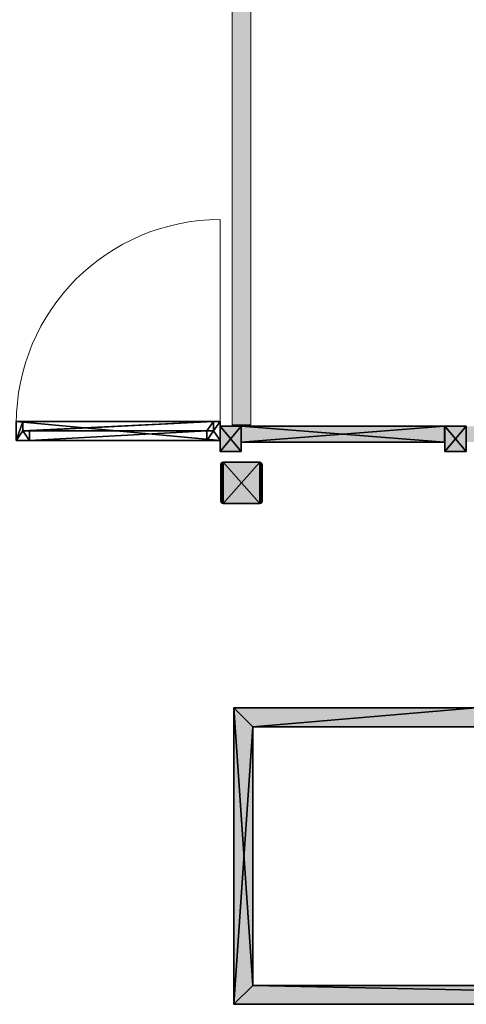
# Model space of a CAD drawing. Header units: inches. Extents: x 15 to 546804, y -66 to 267312.
# Tile 454 of 478: x 462282 to 464664, y 131266 to 136516. Entities that reach past the tile are written whole.
import ezdxf

# ---------------------------------------------------------------- set-up
doc = ezdxf.new("R2010")
doc.units = ezdxf.units.IN
doc.header["$MEASUREMENT"] = 0
doc.layers.add('A-0250-PROFIEL', color=7, linetype='Continuous')

msp = doc.modelspace()

# ---------------------------------------------------------------- hatches: boundary and pattern name
at = {"lineweight": 20}
h = msp.add_hatch(color=7, dxfattribs=at)
h.dxf.hatch_style = 1
h.paths.add_polyline_path([(463415.1, 134355.7), (463515.1, 134355.7), (463515.1, 140205.7), (463415.1, 140205.7)])
h = msp.add_hatch(color=7, dxfattribs=at)
h.dxf.hatch_style = 1
h.paths.add_polyline_path([(465809.9, 134348.2), (464665.9, 134348.2), (464665.9, 134263.2), (465809.9, 134263.2)])
h.paths.add_polyline_path([(464548.4, 134348.2), (463463.6, 134348.2), (463463.6, 134263.2), (464548.4, 134263.2)])
h.paths.add_polyline_path([(465922.7, 134348.2), (465809.9, 134348.2), (465809.9, 134213.2), (465922.7, 134213.2)])
h.paths.add_polyline_path([(463463.6, 134348.2), (463350.7, 134348.2), (463350.7, 134272.7), (463350.7, 134213.2), (463463.6, 134213.2)])
h = msp.add_hatch(color=7, dxfattribs=at)
h.dxf.hatch_style = 1
h.paths.add_polyline_path([(464662.8, 134348.2), (464550, 134348.2), (464550, 134213.2), (464662.8, 134213.2)])
h = msp.add_hatch(color=7, dxfattribs=at)
h.dxf.hatch_style = 1
h.paths.add_polyline_path([(463575.1, 134143.8), (463573.5, 134149.8), (463569.1, 134154.2), (463563.1, 134155.8), (463367.1, 134155.8), (463361.1, 134154.2), (463356.7, 134149.8), (463355.1, 134143.8), (463355.1, 133947.8), (463356.7, 133941.8), (463361.1, 133937.4), (463367.1, 133935.8), (463563.1, 133935.8), (463569.1, 133937.4), (463573.5, 133941.8), (463575.1, 133947.8)])
h = msp.add_hatch(color=7, dxfattribs=at)
h.dxf.hatch_style = 1
h.paths.add_polyline_path([(468315.1, 132845.7), (465815.1, 132845.7), (465815.1, 132745.7), (465915.1, 132745.7), (466865.1, 132745.7), (466865.1, 132732.7), (466965.1, 132732.7), (466965.1, 132745.7), (468215.1, 132745.7), (468215.1, 132732.7), (468315.1, 132732.7)], flags=17)
h.paths.add_polyline_path([(468315.1, 131803.7), (468215.1, 131803.7), (468215.1, 131365.7), (466965.1, 131365.7), (466865.1, 131365.7), (465915.1, 131365.7), (465815.1, 131365.7), (463525.1, 131365.7), (463525.1, 132745.7), (464715.1, 132745.7), (464715.1, 132845.7), (463425.1, 132845.7), (463425.1, 131265.7), (468315.1, 131265.7)])
h.paths.add_polyline_path([(465915.1, 132745.7), (465815.1, 132745.7), (465815.1, 131365.7), (465915.1, 131365.7)], flags=17)
h.paths.add_polyline_path([(466965.1, 131720.7), (466865.1, 131720.7), (466865.1, 131365.7), (466965.1, 131365.7)], flags=17)

# ---------------------------------------------------------------- linework, layer by layer
at = {"color": 7, "lineweight": 20}
for p, q in [((463415.1, 140205.7, 300), (463415.1, 134355.7, 300)), ((463415.1, 140205.7, 3500), (463415.1, 134355.7, 3500)), ((463515.1, 134355.7, 300), (463515.1, 140205.7, 300)), ((463515.1, 134355.7, 3500), (463515.1, 140205.7, 3500)), ((463350.7, 134362.7, 4100), (463350.7, 135449.1, 4100)), ((463415.1, 134355.7, 300), (463515.1, 134355.7, 300)), ((463415.1, 134355.7, 3500), (463515.1, 134355.7, 3500)), ((463415.1, 134355.7, 300), (463415.1, 134355.7, 3500)), ((463515.1, 134355.7, 300), (463515.1, 134355.7, 3500))]:
    msp.add_line(p, q, dxfattribs=at)
at = {"color": 7}
for p, q in [((462299.3, 134372.7, 6130), (462264.3, 134372.7, 6130)), ((462264.3, 134372.7, 6200), (463350.7, 134372.7, 6200)), ((462299.3, 134322.7, 6130), (462299.3, 134372.7, 6130)), ((462299.3, 134372.7, 6130), (462299.3, 134372.7, 6165)), ((462299.3, 134372.7, 6165), (463315.7, 134372.7, 6165)), ((462299.3, 134322.7, 6165), (462299.3, 134372.7, 6165)), ((463350.7, 134372.7, 6130), (463315.7, 134372.7, 6130)), ((463315.7, 134322.7, 6130), (463315.7, 134372.7, 6130)), ((463315.7, 134372.7, 6165), (463315.7, 134372.7, 6130)), ((463315.7, 134322.7, 6165), (463315.7, 134372.7, 6165)), ((463350.7, 134372.7, 6200), (463350.7, 134372.7, 6130)), ((463350.7, 134272.7, 6130), (463350.7, 134372.7, 6130)), ((463350.7, 134272.7, 6200), (463350.7, 134372.7, 6200)), ((463350.7, 134348.2, 7000), (463463.6, 134348.2, 7000)), ((463350.7, 134213.2, 7000), (463350.7, 134348.2, 7000)), ((463350.7, 134348.2, 3800), (463350.7, 134348.2, 7000)), ((463350.7, 134213.2, 3800), (463350.7, 134348.2, 3800)), ((463350.7, 134348.2, 3800), (463463.6, 134348.2, 3800)), ((463463.6, 134263.2, 6430), (463463.6, 134348.2, 6430)), ((463463.6, 134348.2, 6430), (464548.4, 134348.2, 6430)), ((463463.6, 134263.2, 6500), (463463.6, 134348.2, 6500)), ((463463.6, 134348.2, 6500), (464548.4, 134348.2, 6500)), ((463463.6, 134348.2, 6500), (463463.6, 134348.2, 6430)), ((463463.6, 134263.2, 6180), (463463.6, 134348.2, 6180)), ((463463.6, 134348.2, 6180), (464548.4, 134348.2, 6180)), ((463463.6, 134263.2, 6200), (463463.6, 134348.2, 6200)), ((463463.6, 134348.2, 6200), (464548.4, 134348.2, 6200)), ((463463.6, 134348.2, 6200), (463463.6, 134348.2, 6180)), ((463463.6, 134348.2, 6180), (464548.4, 134348.2, 6180)), ((463463.6, 134263.2, 6180), (463463.6, 134348.2, 6180)), ((463463.6, 134348.2, 3800), (463463.6, 134348.2, 6180)), ((463463.6, 134263.2, 3800), (463463.6, 134348.2, 3800)), ((463463.6, 134348.2, 3800), (464548.4, 134348.2, 3800)), ((463463.6, 134348.2, 7000), (463463.6, 134213.2, 7000)), ((463463.6, 134348.2, 3800), (463463.6, 134213.2, 3800)), ((463463.6, 134348.2, 3800), (463463.6, 134348.2, 7000)), ((464548.4, 134348.2, 6430), (464548.4, 134263.2, 6430)), ((464548.4, 134348.2, 6500), (464548.4, 134263.2, 6500)), ((464548.4, 134348.2, 6500), (464548.4, 134348.2, 6430)), ((464548.4, 134348.2, 6180), (464548.4, 134263.2, 6180)), ((464548.4, 134348.2, 6200), (464548.4, 134263.2, 6200)), ((464548.4, 134348.2, 6200), (464548.4, 134348.2, 6180)), ((464548.4, 134348.2, 6180), (464548.4, 134263.2, 6180)), ((464548.4, 134348.2, 3800), (464548.4, 134348.2, 6180)), ((464548.4, 134348.2, 3800), (464548.4, 134263.2, 3800)), ((464550, 134348.2, 7000), (464662.8, 134348.2, 7000)), ((464550, 134213.2, 7000), (464550, 134348.2, 7000)), ((464550, 134348.2, 3800), (464550, 134348.2, 7000)), ((464550, 134213.2, 3800), (464550, 134348.2, 3800)), ((464550, 134348.2, 3800), (464662.8, 134348.2, 3800)), ((464662.8, 134348.2, 7000), (464662.8, 134213.2, 7000)), ((464662.8, 134348.2, 3800), (464662.8, 134213.2, 3800)), ((464662.8, 134348.2, 3800), (464662.8, 134348.2, 7000)), ((462299.3, 134322.7, 6130), (462299.3, 134322.7, 6165)), ((462334.3, 134322.7, 6130), (462299.3, 134322.7, 6130)), ((462334.3, 134322.7, 6165), (462299.3, 134322.7, 6165)), ((462334.3, 134272.7, 6130), (462334.3, 134322.7, 6130)), ((462334.3, 134322.7, 6130), (463280.7, 134322.7, 6130)), ((462334.3, 134322.7, 6165), (463280.7, 134322.7, 6165)), ((462334.3, 134322.7, 6130), (462334.3, 134322.7, 6165)), ((463280.7, 134272.7, 6130), (463280.7, 134322.7, 6130)), ((463280.7, 134322.7, 6130), (463315.7, 134322.7, 6130)), ((463280.7, 134322.7, 6165), (463315.7, 134322.7, 6165)), ((463280.7, 134322.7, 6130), (463280.7, 134322.7, 6165)), ((463315.7, 134322.7, 6165), (463315.7, 134322.7, 6130)), ((462334.3, 134272.7, 6130), (462264.3, 134272.7, 6130)), ((462264.3, 134272.7, 6200), (463350.7, 134272.7, 6200)), ((462334.3, 134272.7, 6130), (463280.7, 134272.7, 6130)), ((463350.7, 134272.7, 6130), (463280.7, 134272.7, 6130)), ((463350.7, 134272.7, 6200), (463350.7, 134272.7, 6130)), ((464548.4, 134263.2, 6430), (463463.6, 134263.2, 6430)), ((464548.4, 134263.2, 6500), (463463.6, 134263.2, 6500)), ((463463.6, 134263.2, 6500), (463463.6, 134263.2, 6430)), ((464548.4, 134263.2, 6180), (463463.6, 134263.2, 6180)), ((464548.4, 134263.2, 6200), (463463.6, 134263.2, 6200)), ((463463.6, 134263.2, 6200), (463463.6, 134263.2, 6180)), ((464548.4, 134263.2, 6180), (463463.6, 134263.2, 6180)), ((463463.6, 134263.2, 3800), (463463.6, 134263.2, 6180)), ((464548.4, 134263.2, 3800), (463463.6, 134263.2, 3800)), ((464548.4, 134263.2, 6500), (464548.4, 134263.2, 6430)), ((464548.4, 134263.2, 6200), (464548.4, 134263.2, 6180)), ((464548.4, 134263.2, 3800), (464548.4, 134263.2, 6180)), ((463463.6, 134213.2, 7000), (463350.7, 134213.2, 7000)), ((463350.7, 134213.2, 3800), (463350.7, 134213.2, 7000)), ((463463.6, 134213.2, 3800), (463350.7, 134213.2, 3800)), ((463463.6, 134213.2, 3800), (463463.6, 134213.2, 7000)), ((464662.8, 134213.2, 7000), (464550, 134213.2, 7000)), ((464550, 134213.2, 3800), (464550, 134213.2, 7000)), ((464662.8, 134213.2, 3800), (464550, 134213.2, 3800)), ((464662.8, 134213.2, 3800), (464662.8, 134213.2, 7000)), ((463425.1, 132845.7, 300), (463425.1, 131265.7, 300)), ((463425.1, 132845.7, 300), (464715.1, 132845.7, 300)), ((463425.1, 132845.7, 3500), (463425.1, 131265.7, 3500)), ((463425.1, 132845.7, 3500), (464715.1, 132845.7, 3500)), ((463425.1, 132845.7, 300), (463425.1, 132845.7, 3500)), ((464715.1, 132745.7, 300), (463525.1, 132745.7, 300)), ((463525.1, 131365.7, 300), (463525.1, 132745.7, 300)), ((463525.1, 131365.7, 3500), (463525.1, 132745.7, 3500)), ((464715.1, 132745.7, 3500), (463525.1, 132745.7, 3500)), ((463525.1, 132745.7, 300), (463525.1, 132745.7, 3500)), ((465815.1, 131365.7, 300), (463525.1, 131365.7, 300)), ((465815.1, 131365.7, 3500), (463525.1, 131365.7, 3500)), ((463525.1, 131365.7, 300), (463525.1, 131365.7, 3500)), ((463425.1, 131265.7, 300), (468315.1, 131265.7, 300)), ((463425.1, 131265.7, 3500), (468315.1, 131265.7, 3500)), ((463425.1, 131265.7, 300), (463425.1, 131265.7, 3500))]:
    msp.add_line(p, q, dxfattribs=at)
at = {"color": 7, "lineweight": 20, "extrusion": (0, 0, -1)}
msp.add_ellipse((463350.7, 134362.7, 4100), major_axis=(0, 1087.1), ratio=0.999391, start_param=-1.570796, end_param=0, dxfattribs=at)
at = {"color": 7, "lineweight": 20, "invisible_edges": 1}
for points in [[(463415.1, 140205.7, 3500), (463415.1, 134355.7, 300), (463415.1, 134355.7, 3500)], [(463415.1, 134355.7, 300), (463415.1, 140205.7, 3500), (463415.1, 140205.7, 300)], [(463515.1, 134355.7, 3500), (463415.1, 140205.7, 3500), (463415.1, 134355.7, 3500)], [(463415.1, 140205.7, 3500), (463515.1, 134355.7, 3500), (463515.1, 140205.7, 3500)], [(463515.1, 140205.7, 300), (463415.1, 134355.7, 300), (463415.1, 140205.7, 300)], [(463415.1, 134355.7, 300), (463515.1, 140205.7, 300), (463515.1, 134355.7, 300)], [(463515.1, 140205.7, 300), (463515.1, 134355.7, 3500), (463515.1, 134355.7, 300)], [(463515.1, 134355.7, 3500), (463515.1, 140205.7, 300), (463515.1, 140205.7, 3500)], [(463515.1, 134355.7, 3500), (463415.1, 134355.7, 300), (463515.1, 134355.7, 300)], [(463415.1, 134355.7, 300), (463515.1, 134355.7, 3500), (463415.1, 134355.7, 3500)]]:
    msp.add_3dface(points, dxfattribs=at)
at = {"layer": 'A-0250-PROFIEL', "color": 7}
for p, q in [((463355.1, 134143.7, 300), (463356.7, 134149.7, 300)), ((463355.1, 134143.7, 7300), (463356.7, 134149.7, 7300)), ((463355.1, 133947.7, 300), (463355.1, 134143.7, 300)), ((463355.1, 133947.7, 7300), (463355.1, 134143.7, 7300)), ((463355.1, 134143.7, 300), (463355.1, 134143.7, 7300)), ((463356.7, 134149.7, 300), (463361.1, 134154.1, 300)), ((463356.7, 134149.7, 7300), (463361.1, 134154.1, 7300)), ((463356.7, 134149.7, 300), (463356.7, 134149.7, 7300)), ((463361.1, 134154.1, 300), (463367.1, 134155.7, 300)), ((463361.1, 134154.1, 7300), (463367.1, 134155.7, 7300)), ((463361.1, 134154.1, 300), (463361.1, 134154.1, 7300)), ((463367.1, 134155.7, 300), (463563.1, 134155.7, 300)), ((463367.1, 134155.7, 7300), (463563.1, 134155.7, 7300)), ((463367.1, 134155.7, 300), (463367.1, 134155.7, 7300)), ((463563.1, 134155.7, 300), (463569.1, 134154.1, 300)), ((463563.1, 134155.7, 7300), (463569.1, 134154.1, 7300)), ((463563.1, 134155.7, 300), (463563.1, 134155.7, 7300)), ((463569.1, 134154.1, 300), (463573.5, 134149.7, 300)), ((463569.1, 134154.1, 7300), (463573.5, 134149.7, 7300)), ((463569.1, 134154.1, 300), (463569.1, 134154.1, 7300)), ((463573.5, 134149.7, 300), (463575.1, 134143.7, 300)), ((463573.5, 134149.7, 7300), (463575.1, 134143.7, 7300)), ((463573.5, 134149.7, 300), (463573.5, 134149.7, 7300)), ((463575.1, 134143.7, 300), (463575.1, 133947.7, 300)), ((463575.1, 134143.7, 7300), (463575.1, 133947.7, 7300)), ((463575.1, 134143.7, 300), (463575.1, 134143.7, 7300)), ((463356.7, 133941.7, 300), (463355.1, 133947.7, 300)), ((463356.7, 133941.7, 7300), (463355.1, 133947.7, 7300)), ((463355.1, 133947.7, 300), (463355.1, 133947.7, 7300)), ((463361.1, 133937.3, 300), (463356.7, 133941.7, 300)), ((463361.1, 133937.3, 7300), (463356.7, 133941.7, 7300)), ((463356.7, 133941.7, 300), (463356.7, 133941.7, 7300)), ((463367.1, 133935.7, 300), (463361.1, 133937.3, 300)), ((463367.1, 133935.7, 7300), (463361.1, 133937.3, 7300)), ((463361.1, 133937.3, 300), (463361.1, 133937.3, 7300)), ((463563.1, 133935.7, 300), (463367.1, 133935.7, 300)), ((463563.1, 133935.7, 7300), (463367.1, 133935.7, 7300)), ((463367.1, 133935.7, 300), (463367.1, 133935.7, 7300)), ((463569.1, 133937.3, 300), (463563.1, 133935.7, 300)), ((463569.1, 133937.3, 7300), (463563.1, 133935.7, 7300)), ((463563.1, 133935.7, 300), (463563.1, 133935.7, 7300)), ((463573.5, 133941.7, 300), (463569.1, 133937.3, 300)), ((463573.5, 133941.7, 7300), (463569.1, 133937.3, 7300)), ((463569.1, 133937.3, 300), (463569.1, 133937.3, 7300)), ((463575.1, 133947.7, 300), (463573.5, 133941.7, 300)), ((463575.1, 133947.7, 7300), (463573.5, 133941.7, 7300)), ((463573.5, 133941.7, 300), (463573.5, 133941.7, 7300)), ((463575.1, 133947.7, 300), (463575.1, 133947.7, 7300))]:
    msp.add_line(p, q, dxfattribs=at)

# ---------------------------------------------------------------- meshes
at = {"color": 7}
mesh = msp.add_polyface(dxfattribs=at)
corners = [(462264.3, 134372.7, 6200), (462299.3, 134372.7, 6130), (462264.3, 134372.7, 6130), (462299.3, 134372.7, 6165), (463315.7, 134372.7, 6165), (463350.7, 134372.7, 6130), (463315.7, 134372.7, 6130), (463350.7, 134372.7, 6200)]
mesh.append_faces([[corners[k] for k in face] for face in [(0, 1, 2), (4, 5, 6)]], dxfattribs={"vtx0": -1, "color": 7})
mesh.append_faces([[corners[k] for k in face] for face in [(1, 0, 3), (3, 0, 4), (5, 4, 7), (7, 4, 0)]], dxfattribs={"vtx0": -1, "vtx1": -1, "color": 7})
mesh = msp.add_polyface(dxfattribs=at)
corners = [(462299.3, 134372.7, 6130), (462264.3, 134272.7, 6130), (462264.3, 134372.7, 6130), (462299.3, 134322.7, 6130), (462334.3, 134272.7, 6130), (462334.3, 134322.7, 6130)]
mesh.append_faces([[corners[k] for k in face] for face in [(0, 1, 2), (4, 3, 5)]], dxfattribs={"vtx0": -1, "color": 7})
mesh.append_faces([[corners[k] for k in face] for face in [(1, 3, 4)]], dxfattribs={"vtx0": -1, "vtx1": -1, "color": 7})
mesh.append_faces([[corners[k] for k in face] for face in [(1, 0, 3)]], dxfattribs={"vtx0": -1, "vtx2": -1, "color": 7})
mesh = msp.add_polyface(dxfattribs=at)
corners = [(463350.7, 134272.7, 6200), (462264.3, 134372.7, 6200), (462264.3, 134272.7, 6200), (463350.7, 134372.7, 6200)]
mesh.append_faces([[corners[k] for k in face] for face in [(0, 1, 2), (1, 0, 3)]], dxfattribs={"vtx0": -1, "color": 7})
mesh = msp.add_polyface(dxfattribs=at)
corners = [(462299.3, 134372.7, 6130), (462299.3, 134322.7, 6165), (462299.3, 134322.7, 6130), (462299.3, 134372.7, 6165)]
mesh.append_faces([[corners[k] for k in face] for face in [(0, 1, 2), (1, 0, 3)]], dxfattribs={"vtx0": -1, "color": 7})
mesh = msp.add_polyface(dxfattribs=at)
corners = [(463315.7, 134372.7, 6165), (462299.3, 134322.7, 6165), (462299.3, 134372.7, 6165), (462334.3, 134322.7, 6165), (463280.7, 134322.7, 6165), (463315.7, 134322.7, 6165)]
mesh.append_faces([[corners[k] for k in face] for face in [(0, 1, 2), (4, 0, 5)]], dxfattribs={"vtx0": -1, "color": 7})
mesh.append_faces([[corners[k] for k in face] for face in [(1, 0, 3), (3, 0, 4)]], dxfattribs={"vtx0": -1, "vtx1": -1, "color": 7})
mesh = msp.add_polyface(dxfattribs=at)
corners = [(463350.7, 134372.7, 6130), (463315.7, 134322.7, 6130), (463315.7, 134372.7, 6130), (463280.7, 134272.7, 6130), (463280.7, 134322.7, 6130), (463350.7, 134272.7, 6130)]
mesh.append_faces([[corners[k] for k in face] for face in [(0, 1, 2), (1, 3, 4)]], dxfattribs={"vtx0": -1, "color": 7})
mesh.append_faces([[corners[k] for k in face] for face in [(3, 1, 5), (5, 1, 0)]], dxfattribs={"vtx0": -1, "vtx1": -1, "color": 7})
mesh = msp.add_polyface(dxfattribs=at)
corners = [(463315.7, 134372.7, 6165), (463315.7, 134322.7, 6130), (463315.7, 134322.7, 6165), (463315.7, 134372.7, 6130)]
mesh.append_faces([[corners[k] for k in face] for face in [(0, 1, 2), (1, 0, 3)]], dxfattribs={"vtx0": -1, "color": 7})
mesh = msp.add_polyface(dxfattribs=at)
corners = [(463350.7, 134372.7, 6130), (463350.7, 134272.7, 6200), (463350.7, 134272.7, 6130), (463350.7, 134372.7, 6200)]
mesh.append_faces([[corners[k] for k in face] for face in [(0, 1, 2), (1, 0, 3)]], dxfattribs={"vtx0": -1, "color": 7})
mesh = msp.add_polyface(dxfattribs=at)
corners = [(463463.6, 134213.2, 7000), (463350.7, 134348.2, 7000), (463350.7, 134213.2, 7000), (463463.6, 134348.2, 7000)]
mesh.append_faces([[corners[k] for k in face] for face in [(0, 1, 2), (1, 0, 3)]], dxfattribs={"vtx0": -1, "color": 7})
mesh = msp.add_polyface(dxfattribs=at)
corners = [(463350.7, 134348.2, 7000), (463350.7, 134213.2, 3800), (463350.7, 134213.2, 7000), (463350.7, 134348.2, 3800)]
mesh.append_faces([[corners[k] for k in face] for face in [(0, 1, 2), (1, 0, 3)]], dxfattribs={"vtx0": -1, "color": 7})
mesh = msp.add_polyface(dxfattribs=at)
corners = [(463350.7, 134348.2, 7000), (463463.6, 134348.2, 3800), (463350.7, 134348.2, 3800), (463463.6, 134348.2, 7000)]
mesh.append_faces([[corners[k] for k in face] for face in [(0, 1, 2), (1, 0, 3)]], dxfattribs={"vtx0": -1, "color": 7})
mesh = msp.add_polyface(dxfattribs=at)
corners = [(463463.6, 134348.2, 3800), (463350.7, 134213.2, 3800), (463350.7, 134348.2, 3800), (463463.6, 134213.2, 3800)]
mesh.append_faces([[corners[k] for k in face] for face in [(0, 1, 2), (1, 0, 3)]], dxfattribs={"vtx0": -1, "color": 7})
mesh = msp.add_polyface(dxfattribs=at)
corners = [(464548.4, 134348.2, 6430), (463463.6, 134263.2, 6430), (463463.6, 134348.2, 6430), (464548.4, 134263.2, 6430)]
mesh.append_faces([[corners[k] for k in face] for face in [(0, 1, 2), (1, 0, 3)]], dxfattribs={"vtx0": -1, "color": 7})
mesh = msp.add_polyface(dxfattribs=at)
corners = [(464548.4, 134263.2, 6500), (463463.6, 134348.2, 6500), (463463.6, 134263.2, 6500), (464548.4, 134348.2, 6500)]
mesh.append_faces([[corners[k] for k in face] for face in [(0, 1, 2), (1, 0, 3)]], dxfattribs={"vtx0": -1, "color": 7})
mesh = msp.add_polyface(dxfattribs=at)
corners = [(463463.6, 134348.2, 6500), (464548.4, 134348.2, 6430), (463463.6, 134348.2, 6430), (464548.4, 134348.2, 6500)]
mesh.append_faces([[corners[k] for k in face] for face in [(0, 1, 2), (1, 0, 3)]], dxfattribs={"vtx0": -1, "color": 7})
mesh = msp.add_polyface(dxfattribs=at)
corners = [(463463.6, 134348.2, 6500), (463463.6, 134263.2, 6430), (463463.6, 134263.2, 6500), (463463.6, 134348.2, 6430)]
mesh.append_faces([[corners[k] for k in face] for face in [(0, 1, 2), (1, 0, 3)]], dxfattribs={"vtx0": -1, "color": 7})
mesh = msp.add_polyface(dxfattribs=at)
corners = [(464548.4, 134348.2, 6180), (463463.6, 134263.2, 6180), (463463.6, 134348.2, 6180), (464548.4, 134263.2, 6180)]
mesh.append_faces([[corners[k] for k in face] for face in [(0, 1, 2), (1, 0, 3)]], dxfattribs={"vtx0": -1, "color": 7})
mesh = msp.add_polyface(dxfattribs=at)
corners = [(464548.4, 134263.2, 6200), (463463.6, 134348.2, 6200), (463463.6, 134263.2, 6200), (464548.4, 134348.2, 6200)]
mesh.append_faces([[corners[k] for k in face] for face in [(0, 1, 2), (1, 0, 3)]], dxfattribs={"vtx0": -1, "color": 7})
mesh = msp.add_polyface(dxfattribs=at)
corners = [(463463.6, 134348.2, 6200), (464548.4, 134348.2, 6180), (463463.6, 134348.2, 6180), (464548.4, 134348.2, 6200)]
mesh.append_faces([[corners[k] for k in face] for face in [(0, 1, 2), (1, 0, 3)]], dxfattribs={"vtx0": -1, "color": 7})
mesh = msp.add_polyface(dxfattribs=at)
corners = [(463463.6, 134348.2, 6200), (463463.6, 134263.2, 6180), (463463.6, 134263.2, 6200), (463463.6, 134348.2, 6180)]
mesh.append_faces([[corners[k] for k in face] for face in [(0, 1, 2), (1, 0, 3)]], dxfattribs={"vtx0": -1, "color": 7})
mesh = msp.add_polyface(dxfattribs=at)
corners = [(464548.4, 134263.2, 6180), (463463.6, 134348.2, 6180), (463463.6, 134263.2, 6180), (464548.4, 134348.2, 6180)]
mesh.append_faces([[corners[k] for k in face] for face in [(0, 1, 2), (1, 0, 3)]], dxfattribs={"vtx0": -1, "color": 7})
mesh = msp.add_polyface(dxfattribs=at)
corners = [(463463.6, 134348.2, 6180), (463463.6, 134263.2, 3800), (463463.6, 134263.2, 6180), (463463.6, 134348.2, 3800)]
mesh.append_faces([[corners[k] for k in face] for face in [(0, 1, 2), (1, 0, 3)]], dxfattribs={"vtx0": -1, "color": 7})
mesh = msp.add_polyface(dxfattribs=at)
corners = [(463463.6, 134348.2, 6180), (464548.4, 134348.2, 3800), (463463.6, 134348.2, 3800), (464548.4, 134348.2, 6180)]
mesh.append_faces([[corners[k] for k in face] for face in [(0, 1, 2), (1, 0, 3)]], dxfattribs={"vtx0": -1, "color": 7})
mesh = msp.add_polyface(dxfattribs=at)
corners = [(464548.4, 134348.2, 3800), (463463.6, 134263.2, 3800), (463463.6, 134348.2, 3800), (464548.4, 134263.2, 3800)]
mesh.append_faces([[corners[k] for k in face] for face in [(0, 1, 2), (1, 0, 3)]], dxfattribs={"vtx0": -1, "color": 7})
mesh = msp.add_polyface(dxfattribs=at)
corners = [(463463.6, 134348.2, 3800), (463463.6, 134213.2, 7000), (463463.6, 134213.2, 3800), (463463.6, 134348.2, 7000)]
mesh.append_faces([[corners[k] for k in face] for face in [(0, 1, 2), (1, 0, 3)]], dxfattribs={"vtx0": -1, "color": 7})
mesh = msp.add_polyface(dxfattribs=at)
corners = [(464548.4, 134348.2, 6430), (464548.4, 134263.2, 6500), (464548.4, 134263.2, 6430), (464548.4, 134348.2, 6500)]
mesh.append_faces([[corners[k] for k in face] for face in [(0, 1, 2), (1, 0, 3)]], dxfattribs={"vtx0": -1, "color": 7})
mesh = msp.add_polyface(dxfattribs=at)
corners = [(464548.4, 134348.2, 6180), (464548.4, 134263.2, 6200), (464548.4, 134263.2, 6180), (464548.4, 134348.2, 6200)]
mesh.append_faces([[corners[k] for k in face] for face in [(0, 1, 2), (1, 0, 3)]], dxfattribs={"vtx0": -1, "color": 7})
mesh = msp.add_polyface(dxfattribs=at)
corners = [(464548.4, 134348.2, 3800), (464548.4, 134263.2, 6180), (464548.4, 134263.2, 3800), (464548.4, 134348.2, 6180)]
mesh.append_faces([[corners[k] for k in face] for face in [(0, 1, 2), (1, 0, 3)]], dxfattribs={"vtx0": -1, "color": 7})
mesh = msp.add_polyface(dxfattribs=at)
corners = [(464662.8, 134213.2, 7000), (464550, 134348.2, 7000), (464550, 134213.2, 7000), (464662.8, 134348.2, 7000)]
mesh.append_faces([[corners[k] for k in face] for face in [(0, 1, 2), (1, 0, 3)]], dxfattribs={"vtx0": -1, "color": 7})
mesh = msp.add_polyface(dxfattribs=at)
corners = [(464550, 134348.2, 7000), (464550, 134213.2, 3800), (464550, 134213.2, 7000), (464550, 134348.2, 3800)]
mesh.append_faces([[corners[k] for k in face] for face in [(0, 1, 2), (1, 0, 3)]], dxfattribs={"vtx0": -1, "color": 7})
mesh = msp.add_polyface(dxfattribs=at)
corners = [(464550, 134348.2, 7000), (464662.8, 134348.2, 3800), (464550, 134348.2, 3800), (464662.8, 134348.2, 7000)]
mesh.append_faces([[corners[k] for k in face] for face in [(0, 1, 2), (1, 0, 3)]], dxfattribs={"vtx0": -1, "color": 7})
mesh = msp.add_polyface(dxfattribs=at)
corners = [(464662.8, 134348.2, 3800), (464550, 134213.2, 3800), (464550, 134348.2, 3800), (464662.8, 134213.2, 3800)]
mesh.append_faces([[corners[k] for k in face] for face in [(0, 1, 2), (1, 0, 3)]], dxfattribs={"vtx0": -1, "color": 7})
mesh = msp.add_polyface(dxfattribs=at)
corners = [(464662.8, 134348.2, 3800), (464662.8, 134213.2, 7000), (464662.8, 134213.2, 3800), (464662.8, 134348.2, 7000)]
mesh.append_faces([[corners[k] for k in face] for face in [(0, 1, 2), (1, 0, 3)]], dxfattribs={"vtx0": -1, "color": 7})
mesh = msp.add_polyface(dxfattribs=at)
corners = [(462299.3, 134322.7, 6165), (462334.3, 134322.7, 6130), (462299.3, 134322.7, 6130), (462334.3, 134322.7, 6165)]
mesh.append_faces([[corners[k] for k in face] for face in [(0, 1, 2), (1, 0, 3)]], dxfattribs={"vtx0": -1, "color": 7})
mesh = msp.add_polyface(dxfattribs=at)
corners = [(463280.7, 134322.7, 6130), (462334.3, 134272.7, 6130), (462334.3, 134322.7, 6130), (463280.7, 134272.7, 6130)]
mesh.append_faces([[corners[k] for k in face] for face in [(0, 1, 2), (1, 0, 3)]], dxfattribs={"vtx0": -1, "color": 7})
mesh = msp.add_polyface(dxfattribs=at)
corners = [(462334.3, 134322.7, 6130), (463280.7, 134322.7, 6165), (463280.7, 134322.7, 6130), (462334.3, 134322.7, 6165)]
mesh.append_faces([[corners[k] for k in face] for face in [(0, 1, 2), (1, 0, 3)]], dxfattribs={"vtx0": -1, "color": 7})
mesh = msp.add_polyface(dxfattribs=at)
corners = [(463280.7, 134322.7, 6165), (463315.7, 134322.7, 6130), (463280.7, 134322.7, 6130), (463315.7, 134322.7, 6165)]
mesh.append_faces([[corners[k] for k in face] for face in [(0, 1, 2), (1, 0, 3)]], dxfattribs={"vtx0": -1, "color": 7})
mesh = msp.add_polyface(dxfattribs=at)
corners = [(463350.7, 134272.7, 6200), (463280.7, 134272.7, 6130), (463350.7, 134272.7, 6130), (462334.3, 134272.7, 6130), (462264.3, 134272.7, 6130), (462264.3, 134272.7, 6200)]
mesh.append_faces([[corners[k] for k in face] for face in [(0, 1, 2), (4, 0, 5)]], dxfattribs={"vtx0": -1, "color": 7})
mesh.append_faces([[corners[k] for k in face] for face in [(1, 0, 3), (3, 0, 4)]], dxfattribs={"vtx0": -1, "vtx1": -1, "color": 7})
mesh = msp.add_polyface(dxfattribs=at)
corners = [(464548.4, 134263.2, 6500), (463463.6, 134263.2, 6430), (464548.4, 134263.2, 6430), (463463.6, 134263.2, 6500)]
mesh.append_faces([[corners[k] for k in face] for face in [(0, 1, 2), (1, 0, 3)]], dxfattribs={"vtx0": -1, "color": 7})
mesh = msp.add_polyface(dxfattribs=at)
corners = [(464548.4, 134263.2, 6200), (463463.6, 134263.2, 6180), (464548.4, 134263.2, 6180), (463463.6, 134263.2, 6200)]
mesh.append_faces([[corners[k] for k in face] for face in [(0, 1, 2), (1, 0, 3)]], dxfattribs={"vtx0": -1, "color": 7})
mesh = msp.add_polyface(dxfattribs=at)
corners = [(464548.4, 134263.2, 6180), (463463.6, 134263.2, 3800), (464548.4, 134263.2, 3800), (463463.6, 134263.2, 6180)]
mesh.append_faces([[corners[k] for k in face] for face in [(0, 1, 2), (1, 0, 3)]], dxfattribs={"vtx0": -1, "color": 7})
mesh = msp.add_polyface(dxfattribs=at)
corners = [(463463.6, 134213.2, 7000), (463350.7, 134213.2, 3800), (463463.6, 134213.2, 3800), (463350.7, 134213.2, 7000)]
mesh.append_faces([[corners[k] for k in face] for face in [(0, 1, 2), (1, 0, 3)]], dxfattribs={"vtx0": -1, "color": 7})
mesh = msp.add_polyface(dxfattribs=at)
corners = [(464662.8, 134213.2, 7000), (464550, 134213.2, 3800), (464662.8, 134213.2, 3800), (464550, 134213.2, 7000)]
mesh.append_faces([[corners[k] for k in face] for face in [(0, 1, 2), (1, 0, 3)]], dxfattribs={"vtx0": -1, "color": 7})
mesh = msp.add_polyface(dxfattribs=at)
corners = [(463356.7, 134149.7, 300), (463355.1, 133947.7, 300), (463355.1, 134143.7, 300), (463356.7, 133941.7, 300), (463361.1, 134154.1, 300), (463361.1, 133937.3, 300), (463367.1, 134155.7, 300), (463367.1, 133935.7, 300), (463563.1, 134155.7, 300), (463563.1, 133935.7, 300), (463569.1, 134154.1, 300), (463569.1, 133937.3, 300), (463573.5, 134149.7, 300), (463573.5, 133941.7, 300), (463575.1, 134143.7, 300), (463575.1, 133947.7, 300)]
mesh.append_faces([[corners[k] for k in face] for face in [(0, 1, 2), (13, 14, 15)]], dxfattribs={"vtx0": -1, "color": 7})
mesh.append_faces([[corners[k] for k in face] for face in [(1, 0, 3), (3, 4, 5), (5, 6, 7), (7, 8, 9), (9, 10, 11), (11, 12, 13)]], dxfattribs={"vtx0": -1, "vtx1": -1, "color": 7})
mesh.append_faces([[corners[k] for k in face] for face in [(3, 0, 4), (5, 4, 6), (7, 6, 8), (9, 8, 10), (11, 10, 12), (13, 12, 14)]], dxfattribs={"vtx0": -1, "vtx2": -1, "color": 7})
mesh = msp.add_polyface(dxfattribs=at)
corners = [(463356.7, 133941.7, 7300), (463355.1, 134143.7, 7300), (463355.1, 133947.7, 7300), (463356.7, 134149.7, 7300), (463361.1, 133937.3, 7300), (463361.1, 134154.1, 7300), (463367.1, 133935.7, 7300), (463367.1, 134155.7, 7300), (463563.1, 133935.7, 7300), (463563.1, 134155.7, 7300), (463569.1, 133937.3, 7300), (463569.1, 134154.1, 7300), (463573.5, 133941.7, 7300), (463573.5, 134149.7, 7300), (463575.1, 133947.7, 7300), (463575.1, 134143.7, 7300)]
mesh.append_faces([[corners[k] for k in face] for face in [(0, 1, 2), (13, 14, 15)]], dxfattribs={"vtx0": -1, "color": 7})
mesh.append_faces([[corners[k] for k in face] for face in [(1, 0, 3), (3, 4, 5), (5, 6, 7), (7, 8, 9), (9, 10, 11), (11, 12, 13)]], dxfattribs={"vtx0": -1, "vtx1": -1, "color": 7})
mesh.append_faces([[corners[k] for k in face] for face in [(3, 0, 4), (5, 4, 6), (7, 6, 8), (9, 8, 10), (11, 10, 12), (13, 12, 14)]], dxfattribs={"vtx0": -1, "vtx2": -1, "color": 7})
mesh = msp.add_polyface(dxfattribs=at)
corners = [(463356.7, 134149.7, 7300), (463355.1, 134143.7, 300), (463355.1, 134143.7, 7300), (463356.7, 134149.7, 300)]
mesh.append_faces([[corners[k] for k in face] for face in [(0, 1, 2), (1, 0, 3)]], dxfattribs={"vtx0": -1, "color": 7})
mesh = msp.add_polyface(dxfattribs=at)
corners = [(463355.1, 134143.7, 7300), (463355.1, 133947.7, 300), (463355.1, 133947.7, 7300), (463355.1, 134143.7, 300)]
mesh.append_faces([[corners[k] for k in face] for face in [(0, 1, 2), (1, 0, 3)]], dxfattribs={"vtx0": -1, "color": 7})
mesh = msp.add_polyface(dxfattribs=at)
corners = [(463361.1, 134154.1, 7300), (463356.7, 134149.7, 300), (463356.7, 134149.7, 7300), (463361.1, 134154.1, 300)]
mesh.append_faces([[corners[k] for k in face] for face in [(0, 1, 2), (1, 0, 3)]], dxfattribs={"vtx0": -1, "color": 7})
mesh = msp.add_polyface(dxfattribs=at)
corners = [(463361.1, 134154.1, 7300), (463367.1, 134155.7, 300), (463361.1, 134154.1, 300), (463367.1, 134155.7, 7300)]
mesh.append_faces([[corners[k] for k in face] for face in [(0, 1, 2), (1, 0, 3)]], dxfattribs={"vtx0": -1, "color": 7})
mesh = msp.add_polyface(dxfattribs=at)
corners = [(463367.1, 134155.7, 7300), (463563.1, 134155.7, 300), (463367.1, 134155.7, 300), (463563.1, 134155.7, 7300)]
mesh.append_faces([[corners[k] for k in face] for face in [(0, 1, 2), (1, 0, 3)]], dxfattribs={"vtx0": -1, "color": 7})
mesh = msp.add_polyface(dxfattribs=at)
corners = [(463563.1, 134155.7, 7300), (463569.1, 134154.1, 300), (463563.1, 134155.7, 300), (463569.1, 134154.1, 7300)]
mesh.append_faces([[corners[k] for k in face] for face in [(0, 1, 2), (1, 0, 3)]], dxfattribs={"vtx0": -1, "color": 7})
mesh = msp.add_polyface(dxfattribs=at)
corners = [(463569.1, 134154.1, 300), (463573.5, 134149.7, 7300), (463573.5, 134149.7, 300), (463569.1, 134154.1, 7300)]
mesh.append_faces([[corners[k] for k in face] for face in [(0, 1, 2), (1, 0, 3)]], dxfattribs={"vtx0": -1, "color": 7})
mesh = msp.add_polyface(dxfattribs=at)
corners = [(463573.5, 134149.7, 300), (463575.1, 134143.7, 7300), (463575.1, 134143.7, 300), (463573.5, 134149.7, 7300)]
mesh.append_faces([[corners[k] for k in face] for face in [(0, 1, 2), (1, 0, 3)]], dxfattribs={"vtx0": -1, "color": 7})
mesh = msp.add_polyface(dxfattribs=at)
corners = [(463575.1, 134143.7, 300), (463575.1, 133947.7, 7300), (463575.1, 133947.7, 300), (463575.1, 134143.7, 7300)]
mesh.append_faces([[corners[k] for k in face] for face in [(0, 1, 2), (1, 0, 3)]], dxfattribs={"vtx0": -1, "color": 7})
mesh = msp.add_polyface(dxfattribs=at)
corners = [(463355.1, 133947.7, 7300), (463356.7, 133941.7, 300), (463356.7, 133941.7, 7300), (463355.1, 133947.7, 300)]
mesh.append_faces([[corners[k] for k in face] for face in [(0, 1, 2), (1, 0, 3)]], dxfattribs={"vtx0": -1, "color": 7})
mesh = msp.add_polyface(dxfattribs=at)
corners = [(463356.7, 133941.7, 7300), (463361.1, 133937.3, 300), (463361.1, 133937.3, 7300), (463356.7, 133941.7, 300)]
mesh.append_faces([[corners[k] for k in face] for face in [(0, 1, 2), (1, 0, 3)]], dxfattribs={"vtx0": -1, "color": 7})
mesh = msp.add_polyface(dxfattribs=at)
corners = [(463367.1, 133935.7, 7300), (463361.1, 133937.3, 300), (463367.1, 133935.7, 300), (463361.1, 133937.3, 7300)]
mesh.append_faces([[corners[k] for k in face] for face in [(0, 1, 2), (1, 0, 3)]], dxfattribs={"vtx0": -1, "color": 7})
mesh = msp.add_polyface(dxfattribs=at)
corners = [(463563.1, 133935.7, 7300), (463367.1, 133935.7, 300), (463563.1, 133935.7, 300), (463367.1, 133935.7, 7300)]
mesh.append_faces([[corners[k] for k in face] for face in [(0, 1, 2), (1, 0, 3)]], dxfattribs={"vtx0": -1, "color": 7})
mesh = msp.add_polyface(dxfattribs=at)
corners = [(463569.1, 133937.3, 7300), (463563.1, 133935.7, 300), (463569.1, 133937.3, 300), (463563.1, 133935.7, 7300)]
mesh.append_faces([[corners[k] for k in face] for face in [(0, 1, 2), (1, 0, 3)]], dxfattribs={"vtx0": -1, "color": 7})
mesh = msp.add_polyface(dxfattribs=at)
corners = [(463573.5, 133941.7, 300), (463569.1, 133937.3, 7300), (463569.1, 133937.3, 300), (463573.5, 133941.7, 7300)]
mesh.append_faces([[corners[k] for k in face] for face in [(0, 1, 2), (1, 0, 3)]], dxfattribs={"vtx0": -1, "color": 7})
mesh = msp.add_polyface(dxfattribs=at)
corners = [(463575.1, 133947.7, 300), (463573.5, 133941.7, 7300), (463573.5, 133941.7, 300), (463575.1, 133947.7, 7300)]
mesh.append_faces([[corners[k] for k in face] for face in [(0, 1, 2), (1, 0, 3)]], dxfattribs={"vtx0": -1, "color": 7})
mesh = msp.add_polyface(dxfattribs=at)
corners = [(465815.1, 132845.7, 300), (465915.1, 132745.7, 300), (465815.1, 131365.7, 300), (468315.1, 132845.7, 300), (466865.1, 132745.7, 300), (466965.1, 132745.7, 300), (466865.1, 132732.7, 300), (468215.1, 132745.7, 300), (468215.1, 132732.7, 300), (468315.1, 132732.7, 300), (466965.1, 132732.7, 300), (466965.1, 131720.7, 300), (466865.1, 131365.7, 300), (466865.1, 131720.7, 300), (468315.1, 131803.7, 300), (468215.1, 131365.7, 300), (468215.1, 131803.7, 300), (463425.1, 131265.7, 300), (463525.1, 131365.7, 300), (468315.1, 131265.7, 300), (463525.1, 132745.7, 300), (465915.1, 131365.7, 300), (466965.1, 131365.7, 300), (463425.1, 132845.7, 300), (464715.1, 132845.7, 300), (464715.1, 132745.7, 300)]
mesh.append_faces([[corners[k] for k in face] for face in [(8, 3, 9), (11, 12, 13), (14, 15, 16), (20, 24, 25)]], dxfattribs={"vtx0": -1, "color": 7})
mesh.append_faces([[corners[k] for k in face] for face in [(0, 1, 2), (1, 3, 4), (4, 5, 6), (5, 3, 7), (7, 3, 8), (17, 18, 19), (18, 17, 20), (21, 2, 1), (22, 12, 11), (19, 15, 14), (23, 20, 17)]], dxfattribs={"vtx0": -1, "vtx1": -1, "color": 7})
mesh.append_faces([[corners[k] for k in face] for face in [(4, 3, 5), (19, 2, 21), (19, 12, 22)]], dxfattribs={"vtx0": -1, "vtx1": -1, "vtx2": -1, "color": 7})
mesh.append_faces([[corners[k] for k in face] for face in [(1, 0, 3), (19, 18, 2), (19, 21, 12), (19, 22, 15), (20, 23, 24)]], dxfattribs={"vtx0": -1, "vtx2": -1, "color": 7})
mesh.append_faces([[corners[k] for k in face] for face in [(10, 6, 5)]], dxfattribs={"vtx1": -1, "color": 7})
mesh = msp.add_polyface(dxfattribs=at)
corners = [(463425.1, 132845.7, 3500), (463525.1, 132745.7, 3500), (464715.1, 132845.7, 3500), (463525.1, 131365.7, 3500), (464715.1, 132745.7, 3500), (463425.1, 131265.7, 3500), (468315.1, 131265.7, 3500), (465815.1, 131365.7, 3500), (465915.1, 131365.7, 3500), (465815.1, 132845.7, 3500), (466865.1, 131365.7, 3500), (466965.1, 131365.7, 3500), (466865.1, 131720.7, 3500), (468215.1, 131365.7, 3500), (468215.1, 131803.7, 3500), (468315.1, 131803.7, 3500), (466965.1, 131720.7, 3500), (466965.1, 132732.7, 3500), (466865.1, 132745.7, 3500), (466865.1, 132732.7, 3500), (468315.1, 132732.7, 3500), (468215.1, 132745.7, 3500), (468215.1, 132732.7, 3500), (465915.1, 132745.7, 3500), (468315.1, 132845.7, 3500), (466965.1, 132745.7, 3500)]
mesh.append_faces([[corners[k] for k in face] for face in [(2, 1, 4), (14, 6, 15), (17, 18, 19), (20, 21, 22)]], dxfattribs={"vtx0": -1, "color": 7})
mesh.append_faces([[corners[k] for k in face] for face in [(0, 1, 2), (1, 0, 3), (5, 3, 0), (3, 6, 7), (7, 8, 9), (8, 6, 10), (10, 11, 12), (11, 6, 13), (13, 6, 14), (9, 23, 24), (23, 9, 8), (25, 18, 17), (24, 21, 20)]], dxfattribs={"vtx0": -1, "vtx1": -1, "color": 7})
mesh.append_faces([[corners[k] for k in face] for face in [(7, 6, 8), (10, 6, 11), (24, 18, 25)]], dxfattribs={"vtx0": -1, "vtx1": -1, "vtx2": -1, "color": 7})
mesh.append_faces([[corners[k] for k in face] for face in [(3, 5, 6), (24, 23, 18), (24, 25, 21)]], dxfattribs={"vtx0": -1, "vtx2": -1, "color": 7})
mesh.append_faces([[corners[k] for k in face] for face in [(16, 12, 11)]], dxfattribs={"vtx1": -1, "color": 7})
mesh = msp.add_polyface(dxfattribs=at)
corners = [(463425.1, 132845.7, 3500), (463425.1, 131265.7, 300), (463425.1, 131265.7, 3500), (463425.1, 132845.7, 300)]
mesh.append_faces([[corners[k] for k in face] for face in [(0, 1, 2), (1, 0, 3)]], dxfattribs={"vtx0": -1, "color": 7})
mesh = msp.add_polyface(dxfattribs=at)
corners = [(463425.1, 132845.7, 3500), (464715.1, 132845.7, 300), (463425.1, 132845.7, 300), (464715.1, 132845.7, 3500)]
mesh.append_faces([[corners[k] for k in face] for face in [(0, 1, 2), (1, 0, 3)]], dxfattribs={"vtx0": -1, "color": 7})
mesh = msp.add_polyface(dxfattribs=at)
corners = [(463525.1, 132745.7, 300), (463525.1, 131365.7, 3500), (463525.1, 131365.7, 300), (463525.1, 132745.7, 3500)]
mesh.append_faces([[corners[k] for k in face] for face in [(0, 1, 2), (1, 0, 3)]], dxfattribs={"vtx0": -1, "color": 7})
mesh = msp.add_polyface(dxfattribs=at)
corners = [(464715.1, 132745.7, 3500), (463525.1, 132745.7, 300), (464715.1, 132745.7, 300), (463525.1, 132745.7, 3500)]
mesh.append_faces([[corners[k] for k in face] for face in [(0, 1, 2), (1, 0, 3)]], dxfattribs={"vtx0": -1, "color": 7})
mesh = msp.add_polyface(dxfattribs=at)
corners = [(463525.1, 131365.7, 3500), (465815.1, 131365.7, 300), (463525.1, 131365.7, 300), (465815.1, 131365.7, 3500)]
mesh.append_faces([[corners[k] for k in face] for face in [(0, 1, 2), (1, 0, 3)]], dxfattribs={"vtx0": -1, "color": 7})
mesh = msp.add_polyface(dxfattribs=at)
corners = [(468315.1, 131265.7, 3500), (463425.1, 131265.7, 300), (468315.1, 131265.7, 300), (463425.1, 131265.7, 3500)]
mesh.append_faces([[corners[k] for k in face] for face in [(0, 1, 2), (1, 0, 3)]], dxfattribs={"vtx0": -1, "color": 7})

doc.saveas('drawing.dxf')
